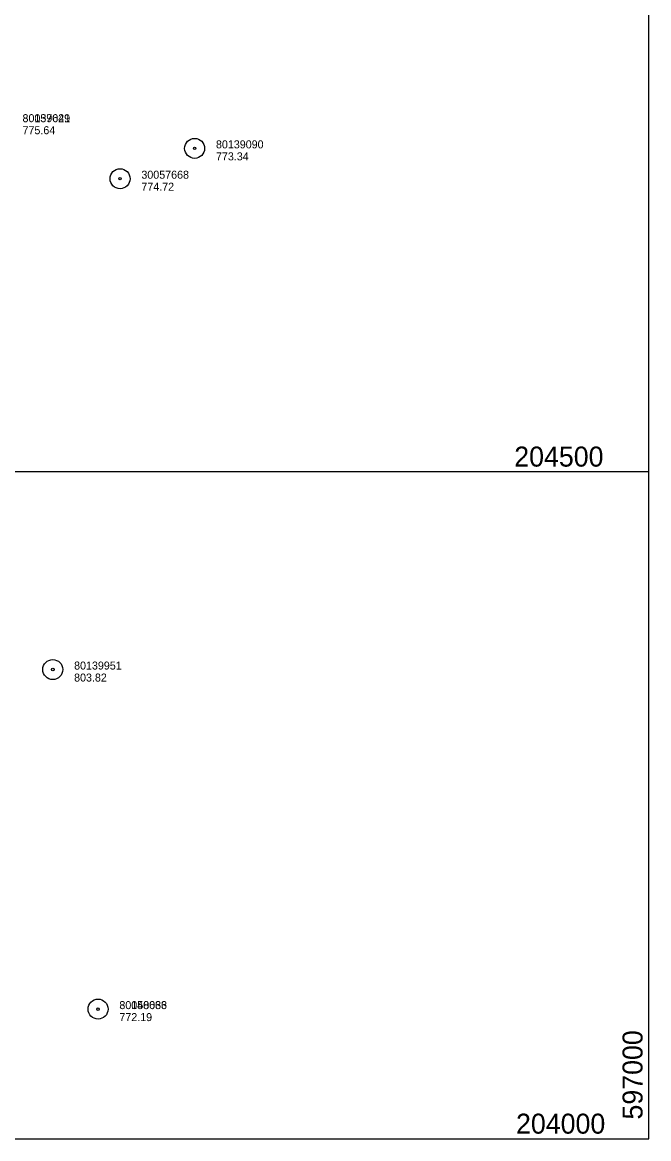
# Model space of a CAD drawing. Extents: x 591954 to 597000, y 198576 to 213500.
# Drawn here: x 596530 to 597000, y 204000 to 204837 of the extents above; entities that cross this region are included whole.
import ezdxf

# ---------------------------------------------------------------- set-up
doc = ezdxf.new("R2010")
doc.units = 0
doc.layers.add('Level 10', color=7, linetype='Continuous')
doc.layers.add('Level 6', color=7, linetype='Continuous')

msp = doc.modelspace()

# ---------------------------------------------------------------- linework, layer by layer
at = {"layer": 'Level 10'}
for p, q in [((597000, 204000), (597000, 205500)), ((597000, 204000), (597000, 205500)), ((597000, 204000), (597000, 205500)), ((595000, 204500), (597000, 204500)), ((595000, 204500), (597000, 204500)), ((595000, 204500), (597000, 204500)), ((595000, 204000), (597000, 204000)), ((595000, 204000), (597000, 204000)), ((595000, 204000), (597000, 204000))]:
    msp.add_line(p, q, dxfattribs=at)
at = {"layer": 'Level 6'}
for centre, radius in [((596659.46, 204742.29), 7.5), ((596659.46, 204742.29), 7.5), ((596659.46, 204742.29), 7.5), ((596659.46, 204742.29), 0.96), ((596659.46, 204742.29), 0.96), ((596659.46, 204742.29), 0.96), ((596603.5, 204719.54), 7.5), ((596603.5, 204719.54), 7.5), ((596603.5, 204719.54), 7.5), ((596603.5, 204719.54), 0.96), ((596603.5, 204719.54), 0.96), ((596603.5, 204719.54), 0.96), ((596553.04, 204351.63), 7.5), ((596553.04, 204351.63), 7.5), ((596553.04, 204351.63), 7.5), ((596553.04, 204351.63), 7.5), ((596553.04, 204351.63), 0.96), ((596553.04, 204351.63), 0.96), ((596553.04, 204351.63), 0.96), ((596553.04, 204351.63), 0.96), ((596587, 204097.12), 7.5), ((596587, 204097.12), 7.5), ((596587, 204097.12), 7.5), ((596587, 204097.12), 7.5), ((596587, 204097.12), 7.5), ((596587, 204097.12), 7.5), ((596587, 204097.12), 7.5), ((596587, 204097.12), 7.5), ((596587, 204097.12), 0.96), ((596587, 204097.12), 0.96), ((596587, 204097.12), 0.96), ((596587, 204097.12), 0.96), ((596587, 204097.12), 0.96), ((596587, 204097.12), 0.96), ((596587, 204097.12), 0.96), ((596587, 204097.12), 0.96)]:
    msp.add_circle(centre, radius, dxfattribs=at)

# ---------------------------------------------------------------- texts
at = {"layer": 'Level 10'}
for s, p in [(' 204500 ', (596893.6, 204503.75)), (' 204500 ', (596893.6, 204503.75)), (' 204500 ', (596893.6, 204503.75)), (' 204000 ', (596894.93, 204003.75)), (' 204000 ', (596894.93, 204003.75)), (' 204000 ', (596894.93, 204003.75))]:
    msp.add_text(s, height=15, dxfattribs=at).set_placement(p)
msp.add_text(' 597000 ', height=15, rotation=90, dxfattribs=at).set_placement((596995.39, 204008.76))
msp.add_text(' 597000 ', height=15, rotation=90, dxfattribs=at).set_placement((596995.39, 204008.76))
msp.add_text(' 597000 ', height=15, rotation=90, dxfattribs=at).set_placement((596995.39, 204008.76))
at = {"layer": 'Level 6'}
for s, p in [('30057629', (596530.35, 204761.9)), ('30057629', (596530.35, 204761.9)), ('30057629', (596530.35, 204761.9)), ('80139041', (596530.35, 204761.9)), ('80139041', (596530.35, 204761.9)), ('80139041', (596530.35, 204761.9)), ('775.64', (596530.35, 204752.9)), ('775.64', (596530.35, 204752.9)), ('775.64', (596530.35, 204752.9)), ('775.64', (596530.35, 204752.9)), ('775.64', (596530.35, 204752.9)), ('775.64', (596530.35, 204752.9)), ('80139090', (596675.45, 204742.29)), ('80139090', (596675.45, 204742.29)), ('80139090', (596675.45, 204742.29)), ('773.34', (596675.45, 204733.29)), ('773.34', (596675.45, 204733.29)), ('773.34', (596675.45, 204733.29)), ('30057668', (596619.5, 204719.54)), ('30057668', (596619.5, 204719.54)), ('30057668', (596619.5, 204719.54)), ('774.72', (596619.5, 204710.54)), ('774.72', (596619.5, 204710.54)), ('774.72', (596619.5, 204710.54)), ('80139951', (596569.04, 204351.63)), ('80139951', (596569.04, 204351.63)), ('80139951', (596569.04, 204351.63)), ('80139951', (596569.04, 204351.63)), ('803.82', (596569.04, 204342.63)), ('803.82', (596569.04, 204342.63)), ('803.82', (596569.04, 204342.63)), ('803.82', (596569.04, 204342.63)), ('30058633', (596603, 204097.12)), ('30058633', (596603, 204097.12)), ('30058633', (596603, 204097.12)), ('30058633', (596603, 204097.12)), ('80140066', (596603, 204097.12)), ('80140066', (596603, 204097.12)), ('80140066', (596603, 204097.12)), ('80140066', (596603, 204097.12)), ('772.19', (596603, 204088.12)), ('772.19', (596603, 204088.12)), ('772.19', (596603, 204088.12)), ('772.19', (596603, 204088.12)), ('772.19', (596603, 204088.12)), ('772.19', (596603, 204088.12)), ('772.19', (596603, 204088.12)), ('772.19', (596603, 204088.12))]:
    msp.add_text(s, height=6, dxfattribs=at).set_placement(p)

doc.saveas('drawing.dxf')
